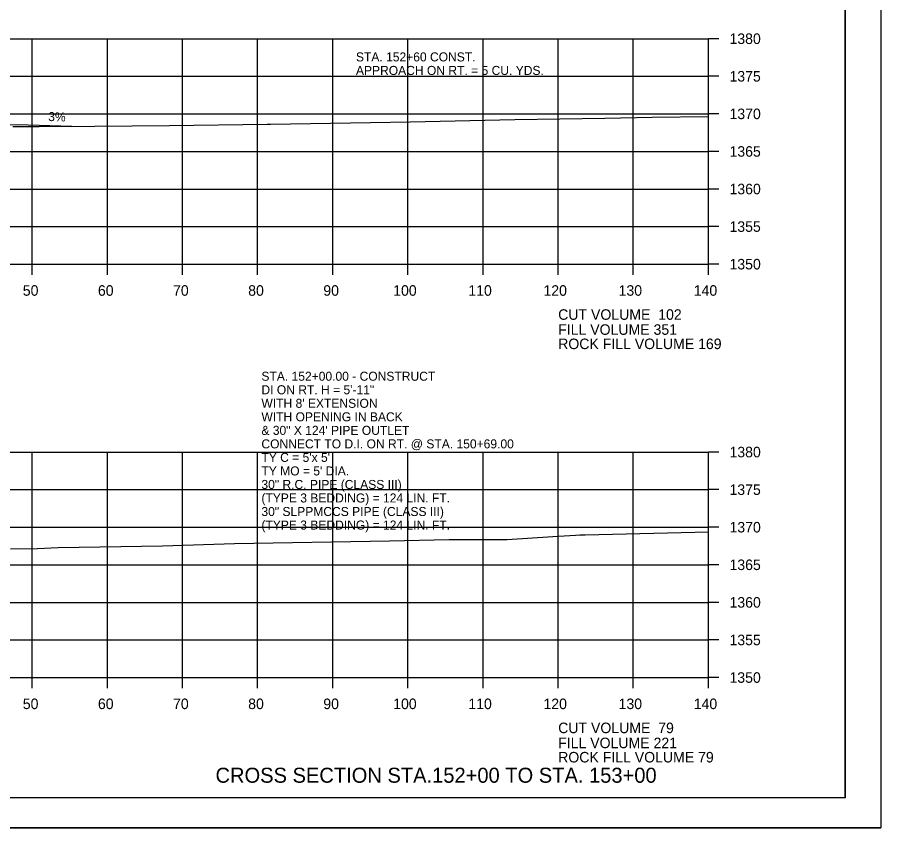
# Model space of a CAD drawing. Extents: x 1374311 to 1383814, y 384102 to 406278.
# Drawn here: x 1381676.7 to 1381791.6, y 392218.1 to 392325.9 of the extents above; entities that cross this region are included whole.
import ezdxf

# ---------------------------------------------------------------- set-up
doc = ezdxf.new("R2010")
doc.units = 0
for name, color, linetype in [('R_Axis', 7, 'Continuous'), ('R_Axis Annot', 7, 'Continuous'), ('R_Border', 7, 'Continuous'), ('R_Border Notes', 7, 'Continuous'), ('R_Draft', 7, 'Continuous'), ('R_Exist Surface', 7, 'Continuous'), ('R_Grid', 7, 'Continuous'), ('R_No Plot', 7, 'Continuous'), ('R_Water', 7, 'Continuous'), ('R_Water Annot', 7, 'Continuous')]:
    doc.layers.add(name, color=color, linetype=linetype)

msp = doc.modelspace()

# ---------------------------------------------------------------- linework, layer by layer
at = {"layer": 'R_Axis'}
for p, q in [((1381768.66, 392293.09), (1381768.66, 392323.09)), ((1381770.06, 392323.09), (1381768.66, 392323.09)), ((1381770.06, 392318.09), (1381768.66, 392318.09)), ((1381770.06, 392313.09), (1381768.66, 392313.09)), ((1381770.06, 392308.09), (1381768.66, 392308.09)), ((1381770.06, 392303.09), (1381768.66, 392303.09)), ((1381770.06, 392298.09), (1381768.66, 392298.09)), ((1381488.66, 392293.09), (1381768.66, 392293.09)), ((1381678.66, 392291.69), (1381678.66, 392293.09)), ((1381688.66, 392291.69), (1381688.66, 392293.09)), ((1381698.66, 392291.69), (1381698.66, 392293.09)), ((1381708.66, 392291.69), (1381708.66, 392293.09)), ((1381718.66, 392291.69), (1381718.66, 392293.09)), ((1381728.66, 392291.69), (1381728.66, 392293.09)), ((1381738.66, 392291.69), (1381738.66, 392293.09)), ((1381748.66, 392291.69), (1381748.66, 392293.09)), ((1381758.66, 392291.69), (1381758.66, 392293.09)), ((1381768.66, 392291.69), (1381768.66, 392293.09)), ((1381770.06, 392293.09), (1381768.66, 392293.09)), ((1381768.66, 392238.09), (1381768.66, 392268.09)), ((1381770.06, 392268.09), (1381768.66, 392268.09)), ((1381770.06, 392263.09), (1381768.66, 392263.09)), ((1381770.06, 392258.09), (1381768.66, 392258.09)), ((1381770.06, 392253.09), (1381768.66, 392253.09)), ((1381770.06, 392248.09), (1381768.66, 392248.09)), ((1381770.06, 392243.09), (1381768.66, 392243.09)), ((1381488.66, 392238.09), (1381768.66, 392238.09)), ((1381678.66, 392236.69), (1381678.66, 392238.09)), ((1381688.66, 392236.69), (1381688.66, 392238.09)), ((1381698.66, 392236.69), (1381698.66, 392238.09)), ((1381708.66, 392236.69), (1381708.66, 392238.09)), ((1381718.66, 392236.69), (1381718.66, 392238.09)), ((1381728.66, 392236.69), (1381728.66, 392238.09)), ((1381738.66, 392236.69), (1381738.66, 392238.09)), ((1381748.66, 392236.69), (1381748.66, 392238.09)), ((1381758.66, 392236.69), (1381758.66, 392238.09)), ((1381768.66, 392236.69), (1381768.66, 392238.09)), ((1381770.06, 392238.09), (1381768.66, 392238.09))]:
    msp.add_line(p, q, dxfattribs=at)
at = {"layer": 'R_Border'}
for q in [(1381786.84, 392427.55), (1381470.66, 392222.09)]:
    msp.add_line((1381786.84, 392222.09), q, dxfattribs=at)
at = {"layer": 'R_Draft'}
for p, q in [((1381661.67, 392311.36), (1381676.66, 392311.66)), ((1381676.66, 392311.66), (1381683.93, 392311.44))]:
    msp.add_line(p, q, dxfattribs=at)
at = {"layer": 'R_Exist Surface'}
for points in [[(1381676.07, 392311.39), (1381679.57, 392311.41), (1381686.98, 392311.46), (1381696.93, 392311.53), (1381709.94, 392311.73), (1381710.1, 392311.73), (1381710.38, 392311.74), (1381723.68, 392311.94), (1381728.95, 392312.04), (1381742.91, 392312.35), (1381754.85, 392312.52), (1381761.19, 392312.65), (1381768.66, 392312.74)], [(1381675.76, 392255.2), (1381679.34, 392255.28), (1381682.11, 392255.38), (1381695.98, 392255.63), (1381705.58, 392255.93), (1381726.2, 392256.26), (1381734.15, 392256.45), (1381741.89, 392256.45), (1381747.96, 392256.84), (1381750.95, 392257.05), (1381751.54, 392257.07), (1381752.23, 392257.09), (1381768.66, 392257.48)]]:
    msp.add_lwpolyline(points, dxfattribs=at)
at = {"layer": 'R_Grid'}
for p, q in [((1381488.66, 392323.09), (1381768.66, 392323.09)), ((1381678.66, 392293.09), (1381678.66, 392323.09)), ((1381688.66, 392293.09), (1381688.66, 392323.09)), ((1381698.66, 392293.09), (1381698.66, 392323.09)), ((1381708.66, 392293.09), (1381708.66, 392323.09)), ((1381718.66, 392293.09), (1381718.66, 392323.09)), ((1381728.66, 392293.09), (1381728.66, 392323.09)), ((1381738.66, 392293.09), (1381738.66, 392323.09)), ((1381748.66, 392293.09), (1381748.66, 392323.09)), ((1381758.66, 392293.09), (1381758.66, 392323.09)), ((1381768.66, 392293.09), (1381768.66, 392323.09)), ((1381488.66, 392318.09), (1381768.66, 392318.09)), ((1381488.66, 392313.09), (1381768.66, 392313.09)), ((1381488.66, 392308.09), (1381768.66, 392308.09)), ((1381488.66, 392303.09), (1381768.66, 392303.09)), ((1381488.66, 392298.09), (1381768.66, 392298.09)), ((1381488.66, 392293.09), (1381768.66, 392293.09)), ((1381488.66, 392268.09), (1381768.66, 392268.09)), ((1381678.66, 392238.09), (1381678.66, 392268.09)), ((1381688.66, 392238.09), (1381688.66, 392268.09)), ((1381698.66, 392238.09), (1381698.66, 392268.09)), ((1381708.66, 392238.09), (1381708.66, 392268.09)), ((1381718.66, 392238.09), (1381718.66, 392268.09)), ((1381728.66, 392238.09), (1381728.66, 392268.09)), ((1381738.66, 392238.09), (1381738.66, 392268.09)), ((1381748.66, 392238.09), (1381748.66, 392268.09)), ((1381758.66, 392238.09), (1381758.66, 392268.09)), ((1381768.66, 392238.09), (1381768.66, 392268.09)), ((1381488.66, 392263.09), (1381768.66, 392263.09)), ((1381488.66, 392258.09), (1381768.66, 392258.09)), ((1381488.66, 392253.09), (1381768.66, 392253.09)), ((1381488.66, 392248.09), (1381768.66, 392248.09)), ((1381488.66, 392243.09), (1381768.66, 392243.09)), ((1381488.66, 392238.09), (1381768.66, 392238.09))]:
    msp.add_line(p, q, dxfattribs=at)
at = {"layer": 'R_No Plot'}
msp.add_line((1381458.26, 392218.11), (1381791.59, 392218.11), dxfattribs=at)
for points in [[(1381458.25, 392431.44), (1381791.59, 392431.44), (1381791.59, 392218.11), (1381458.25, 392218.11)], [(1381704.58, 392427.55), (1381704.58, 392417.67), (1381740.31, 392417.67), (1381740.31, 392414.75), (1381763.51, 392414.75), (1381763.51, 392391.53), (1381786.84, 392391.53), (1381786.84, 392222.09), (1381470.66, 392222.09), (1381470.66, 392427.55)]]:
    msp.add_lwpolyline(points, close=True, dxfattribs=at)

# ---------------------------------------------------------------- texts
at = {"layer": 'R_Axis Annot'}
for s, p in [('1380', (1381771.46, 392322.39)), ('1375', (1381771.46, 392317.39)), ('1370', (1381771.46, 392312.39)), ('1365', (1381771.46, 392307.39)), ('1360', (1381771.46, 392302.39)), ('1355', (1381771.46, 392297.39)), ('1350', (1381771.46, 392292.39)), ('50', (1381677.4, 392288.89)), ('60', (1381687.4, 392288.89)), ('70', (1381697.4, 392288.89)), ('80', (1381707.4, 392288.89)), ('90', (1381717.4, 392288.89)), ('100', (1381726.7, 392288.89)), ('110', (1381736.7, 392288.89)), ('120', (1381746.7, 392288.89)), ('130', (1381756.7, 392288.89)), ('140', (1381766.7, 392288.89)), ('CUT VOLUME  102', (1381748.66, 392285.69)), ('FILL VOLUME 351', (1381748.66, 392283.69)), ('ROCK FILL VOLUME 169', (1381748.66, 392281.79)), ('1380', (1381771.46, 392267.39)), ('1375', (1381771.46, 392262.39)), ('1370', (1381771.46, 392257.39)), ('1365', (1381771.46, 392252.39)), ('1360', (1381771.46, 392247.39)), ('1355', (1381771.46, 392242.39)), ('1350', (1381771.46, 392237.39)), ('50', (1381677.4, 392233.89)), ('60', (1381687.4, 392233.89)), ('70', (1381697.4, 392233.89)), ('80', (1381707.4, 392233.89)), ('90', (1381717.4, 392233.89)), ('100', (1381726.7, 392233.89)), ('110', (1381736.7, 392233.89)), ('120', (1381746.7, 392233.89)), ('130', (1381756.7, 392233.89)), ('140', (1381766.7, 392233.89)), ('CUT VOLUME  79', (1381748.66, 392230.69)), ('FILL VOLUME 221', (1381748.66, 392228.69)), ('ROCK FILL VOLUME 79', (1381748.66, 392226.79))]:
    msp.add_text(s, height=1.4, dxfattribs=at).set_placement(p)
at = {"layer": 'R_Border Notes'}
for s, p in [('STA. 152+60 CONST.', (1381721.74, 392320.07)), ('APPROACH ON RT. = 5 CU. YDS.', (1381721.74, 392318.27))]:
    msp.add_text(s, height=1.2, dxfattribs=at).set_placement(p)
at = {"layer": 'R_Draft'}
msp.add_text('CROSS SECTION STA.152+00 TO STA. 153+00', height=2, dxfattribs=at).set_placement((1381703.05, 392224.09))
at = {"layer": 'R_Water'}
msp.add_text('3%', height=1.2, rotation=358.2677, dxfattribs=at).set_placement((1381680.77, 392312.14))
at = {"layer": 'R_Water Annot'}
for s, p in [('STA. 152+00.00 - CONSTRUCT', (1381709.16, 392277.58)), ('DI ON RT. H = 5\'-11"', (1381709.16, 392275.78)), ("WITH 8' EXTENSION", (1381709.16, 392273.98)), ('WITH OPENING IN BACK ', (1381709.16, 392272.18)), ('& 30" X 124\' PIPE OUTLET', (1381709.16, 392270.38)), ('CONNECT TO D.I. ON RT. @ STA. 150+69.00', (1381709.16, 392268.58)), ("TY C = 5'x 5'", (1381709.16, 392266.78)), ("TY MO = 5' DIA.", (1381709.16, 392264.98)), ('30" R.C. PIPE (CLASS III)', (1381709.16, 392263.18)), ('(TYPE 3 BEDDING) = 124 LIN. FT.', (1381709.16, 392261.38)), ('30" SLPPMCCS PIPE (CLASS III)', (1381709.16, 392259.58)), ('(TYPE 3 BEDDING) = 124 LIN. FT.', (1381709.16, 392257.78))]:
    msp.add_text(s, height=1.2, dxfattribs=at).set_placement(p)

doc.saveas('drawing.dxf')
